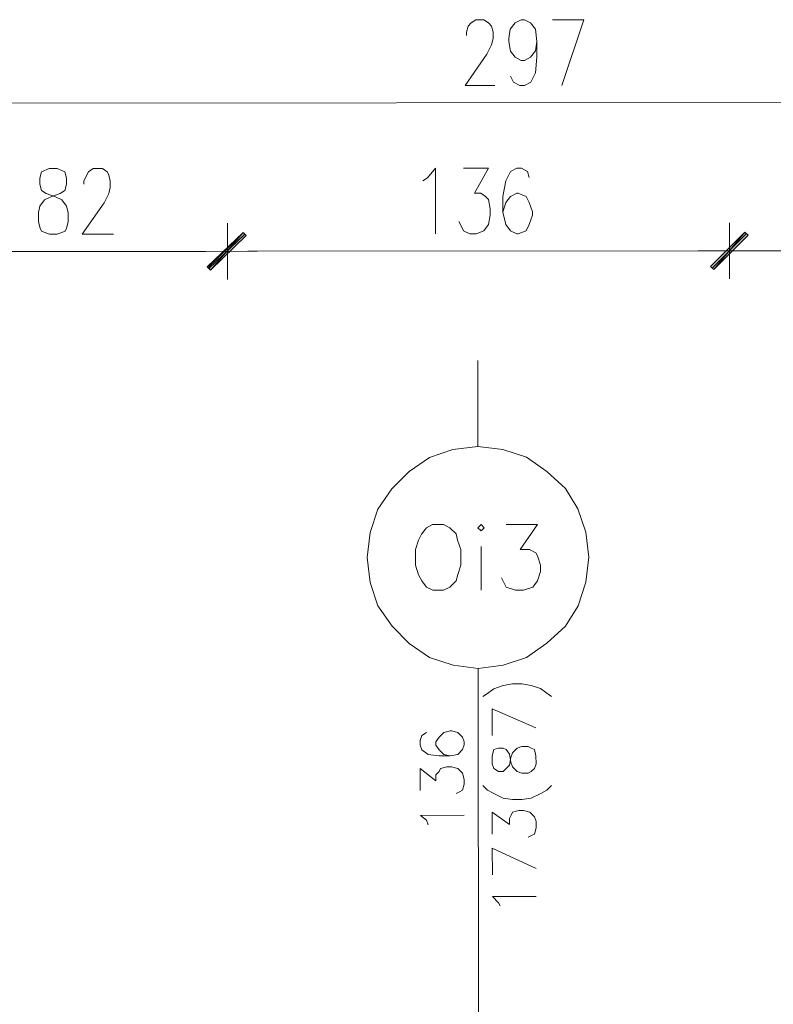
# Model space of a CAD drawing. Header units: inches. Extents: x -5850 to 5646, y 8947 to 13007.
# Tile 350 of 548: x -3442 to -3238, y 12590 to 12856. Entities that reach past the tile are written whole.
import ezdxf

# ---------------------------------------------------------------- set-up
doc = ezdxf.new("R2010")
doc.units = ezdxf.units.IN
doc.header["$MEASUREMENT"] = 0
doc.layers.add('at_Entity', color=7, linetype='Continuous')
doc.layers.add('at_Solid', color=7, linetype='Continuous')

msp = doc.modelspace()

# ---------------------------------------------------------------- hatches: boundary and pattern name
at = {"layer": 'at_Solid', "lineweight": 20}
for points in [[(-3381.18, 12798.75), (-3390.04, 12788.6), (-3390.89, 12789.45)], [(-3390.46, 12789.45), (-3390.04, 12788.6), (-3381.18, 12798.75)], [(-3380.34, 12797.91), (-3381.18, 12798.75), (-3390.04, 12788.6)], [(-3390.04, 12788.6), (-3381.18, 12798.75), (-3380.34, 12797.91)], [(-3245.59, 12798.87), (-3254.03, 12788.73), (-3254.88, 12789.57)], [(-3254.88, 12789.57), (-3254.03, 12788.73), (-3245.59, 12798.87)], [(-3244.75, 12798.03), (-3245.59, 12798.87), (-3254.03, 12788.73)], [(-3254.03, 12788.73), (-3245.59, 12798.87), (-3244.75, 12798.03)]]:
    msp.add_hatch(color=7, dxfattribs=at).paths.add_polyline_path(points)

# ---------------------------------------------------------------- linework, layer by layer
at = {"layer": 'at_Entity', "color": 7, "lineweight": 20}
for p, q in [((-3319.56, 12855.41), (-3318.3, 12856.25)), ((-3318.3, 12856.25), (-3316.18, 12856.26)), ((-3316.18, 12856.26), (-3314.91, 12855.41)), ((-3307.73, 12855.42), (-3306.05, 12856.26)), ((-3306.05, 12856.26), (-3305.2, 12856.27)), ((-3305.2, 12856.27), (-3303.51, 12855.42)), ((-3297.6, 12856.27), (-3289.15, 12856.28)), ((-3289.15, 12856.28), (-3295.04, 12838.53)), ((-3320.83, 12852.87), (-3320.4, 12854.56)), ((-3320.4, 12854.56), (-3319.56, 12855.41)), ((-3314.91, 12855.41), (-3314.07, 12854.57)), ((-3314.07, 12854.57), (-3313.65, 12852.88)), ((-3309.42, 12851.19), (-3309, 12853.72)), ((-3309, 12853.72), (-3307.73, 12855.42)), ((-3303.51, 12855.42), (-3302.24, 12853.73)), ((-3302.24, 12853.73), (-3301.81, 12850.36)), ((-3320.83, 12852.02), (-3320.83, 12852.87)), ((-3313.65, 12851.19), (-3314.06, 12849.5)), ((-3313.65, 12852.88), (-3313.65, 12851.19)), ((-3309.42, 12850.35), (-3309.42, 12851.19)), ((-3314.06, 12849.5), (-3315.33, 12846.96)), ((-3308.99, 12847.81), (-3309.42, 12850.35)), ((-3301.81, 12850.36), (-3302.24, 12847.82)), ((-3301.81, 12850.36), (-3301.81, 12846.13)), ((-3315.33, 12846.96), (-3321.24, 12838.51)), ((-3307.73, 12846.13), (-3308.99, 12847.81)), ((-3306.04, 12845.28), (-3307.73, 12846.13)), ((-3305.19, 12845.29), (-3306.04, 12845.28)), ((-3303.51, 12846.13), (-3305.19, 12845.29)), ((-3302.24, 12847.82), (-3303.51, 12846.13)), ((-3301.81, 12846.13), (-3302.23, 12841.9)), ((-3308.14, 12839.37), (-3308.99, 12841.06)), ((-3302.23, 12841.9), (-3303.5, 12839.37)), ((-3321.24, 12838.51), (-3313.21, 12838.51)), ((-3306.45, 12838.52), (-3308.14, 12839.37)), ((-3305.18, 12838.52), (-3306.45, 12838.52)), ((-3303.5, 12839.37), (-3305.18, 12838.52)), ((-3447.95, 12833.75), (-3162.83, 12834)), ((-3433.58, 12816.02), (-3435.69, 12815.17)), ((-3431.46, 12816.02), (-3433.58, 12816.02)), ((-3429.35, 12815.18), (-3431.46, 12816.02)), ((-3423.01, 12815.18), (-3421.75, 12816.03)), ((-3421.75, 12816.03), (-3419.21, 12816.04)), ((-3419.21, 12816.04), (-3417.94, 12815.19)), ((-3331.35, 12813.58), (-3329.24, 12816.12)), ((-3329.24, 12816.12), (-3329.23, 12798.37)), ((-3321.64, 12816.12), (-3314.88, 12816.13)), ((-3314.88, 12816.13), (-3318.68, 12809.37)), ((-3307.28, 12816.14), (-3308.96, 12815.29)), ((-3306.01, 12816.14), (-3307.28, 12816.14)), ((-3304.32, 12815.29), (-3306.01, 12816.14)), ((-3435.69, 12815.17), (-3436.11, 12813.48)), ((-3436.11, 12813.48), (-3436.1, 12811.79)), ((-3428.92, 12813.49), (-3429.35, 12815.18)), ((-3428.92, 12811.8), (-3428.92, 12813.49)), ((-3424.28, 12812.65), (-3423.44, 12814.34)), ((-3423.44, 12814.34), (-3423.01, 12815.18)), ((-3417.94, 12815.19), (-3417.52, 12814.35)), ((-3417.52, 12814.35), (-3417.09, 12812.66)), ((-3332.62, 12812.73), (-3331.35, 12813.58)), ((-3308.96, 12815.29), (-3310.23, 12812.75)), ((-3303.89, 12813.6), (-3304.32, 12815.29)), ((-3436.1, 12811.79), (-3435.68, 12810.1)), ((-3429.34, 12810.11), (-3428.92, 12811.8)), ((-3424.28, 12811.8), (-3424.28, 12812.65)), ((-3417.09, 12810.97), (-3417.52, 12809.28)), ((-3417.09, 12812.66), (-3417.09, 12810.97)), ((-3310.23, 12812.75), (-3311.07, 12808.53)), ((-3435.68, 12810.1), (-3434.41, 12809.26)), ((-3434.83, 12807.57), (-3433.15, 12808.42)), ((-3434.41, 12809.26), (-3431.88, 12808.42)), ((-3433.15, 12808.42), (-3430.61, 12809.27)), ((-3431.88, 12808.42), (-3430.19, 12807.58)), ((-3430.61, 12809.27), (-3429.34, 12810.11)), ((-3417.52, 12809.28), (-3418.78, 12806.74)), ((-3318.68, 12809.37), (-3316.98, 12809.37)), ((-3316.98, 12809.37), (-3315.72, 12808.52)), ((-3315.72, 12808.52), (-3314.87, 12807.68)), ((-3311.07, 12808.53), (-3311.07, 12804.3)), ((-3308.96, 12808.53), (-3310.22, 12806.84)), ((-3307.27, 12809.38), (-3308.96, 12808.53)), ((-3306.85, 12809.38), (-3307.27, 12809.38)), ((-3304.74, 12808.53), (-3306.85, 12809.38)), ((-3303.89, 12806.84), (-3304.74, 12808.53)), ((-3436.52, 12804.19), (-3436.1, 12805.88)), ((-3436.1, 12805.88), (-3434.83, 12807.57)), ((-3430.19, 12807.58), (-3428.92, 12805.89)), ((-3428.92, 12805.89), (-3428.5, 12804.2)), ((-3418.78, 12806.74), (-3424.69, 12798.29)), ((-3314.87, 12807.68), (-3314.45, 12805.14)), ((-3310.22, 12806.84), (-3311.07, 12804.3)), ((-3303.04, 12804.31), (-3303.89, 12806.84)), ((-3436.52, 12801.66), (-3436.52, 12804.19)), ((-3428.5, 12804.2), (-3428.49, 12801.66)), ((-3314.45, 12803.45), (-3314.86, 12800.92)), ((-3314.45, 12805.14), (-3314.45, 12803.45)), ((-3311.07, 12804.3), (-3310.22, 12800.93)), ((-3303.88, 12800.93), (-3303.04, 12803.46)), ((-3303.04, 12803.46), (-3303.04, 12804.31)), ((-3436.09, 12799.97), (-3436.52, 12801.66)), ((-3428.49, 12801.66), (-3428.91, 12799.97)), ((-3385.41, 12801.28), (-3385.39, 12786.08)), ((-3385.39, 12786.08), (-3385.41, 12801.28)), ((-3322.04, 12800.07), (-3322.89, 12801.76)), ((-3321.63, 12799.23), (-3322.04, 12800.07)), ((-3314.86, 12800.92), (-3316.13, 12799.23)), ((-3310.22, 12800.93), (-3308.95, 12799.24)), ((-3304.73, 12799.24), (-3303.88, 12800.93)), ((-3249.82, 12801.4), (-3249.81, 12786.2)), ((-3249.81, 12786.2), (-3249.82, 12801.4)), ((-3435.67, 12799.12), (-3436.09, 12799.97)), ((-3433.56, 12798.28), (-3435.67, 12799.12)), ((-3431.45, 12798.28), (-3433.56, 12798.28)), ((-3429.33, 12799.13), (-3431.45, 12798.28)), ((-3428.91, 12799.97), (-3429.33, 12799.13)), ((-3424.69, 12798.29), (-3416.24, 12798.29)), ((-3390.89, 12789.45), (-3381.18, 12798.75)), ((-3381.18, 12798.75), (-3390.46, 12789.45)), ((-3390.46, 12789.03), (-3380.76, 12798.33)), ((-3380.76, 12798.33), (-3390.46, 12789.03)), ((-3381.18, 12798.75), (-3390.04, 12788.6)), ((-3381.18, 12798.75), (-3390.04, 12788.6)), ((-3390.04, 12788.6), (-3381.18, 12798.75)), ((-3390.04, 12788.6), (-3381.18, 12798.75)), ((-3390.04, 12788.6), (-3380.34, 12797.91)), ((-3380.34, 12797.91), (-3390.04, 12788.6)), ((-3380.34, 12797.91), (-3381.18, 12798.75)), ((-3381.18, 12798.75), (-3380.34, 12797.91)), ((-3319.93, 12798.38), (-3321.63, 12799.23)), ((-3318.25, 12798.38), (-3319.93, 12798.38)), ((-3316.13, 12799.23), (-3318.25, 12798.38)), ((-3308.95, 12799.24), (-3307.26, 12798.39)), ((-3307.26, 12798.39), (-3306.84, 12798.39)), ((-3306.84, 12798.39), (-3304.73, 12799.24)), ((-3254.88, 12789.57), (-3245.59, 12798.87)), ((-3245.59, 12798.87), (-3254.88, 12789.57)), ((-3254.45, 12789.15), (-3245.17, 12798.45)), ((-3245.17, 12798.45), (-3254.45, 12789.15)), ((-3245.59, 12798.87), (-3254.03, 12788.73)), ((-3245.59, 12798.87), (-3254.03, 12788.73)), ((-3254.03, 12788.73), (-3245.59, 12798.87)), ((-3254.03, 12788.73), (-3245.59, 12798.87)), ((-3254.03, 12788.73), (-3244.75, 12798.03)), ((-3244.75, 12798.03), (-3254.03, 12788.73)), ((-3244.75, 12798.03), (-3245.59, 12798.87)), ((-3245.59, 12798.87), (-3244.75, 12798.03)), ((-3461.86, 12793.61), (-3391.31, 12793.67)), ((-3393.85, 12793.67), (-3377.37, 12793.68)), ((-3377.37, 12793.68), (-3393.85, 12793.67)), ((-3379.91, 12793.68), (-3255.3, 12793.79)), ((-3258.26, 12793.79), (-3241.78, 12793.8)), ((-3241.78, 12793.8), (-3258.26, 12793.79)), ((-3244.32, 12793.8), (-3094.79, 12793.94)), ((-3390.04, 12788.6), (-3390.89, 12789.45)), ((-3390.46, 12789.45), (-3390.04, 12788.6)), ((-3254.03, 12788.73), (-3254.88, 12789.57)), ((-3254.88, 12789.57), (-3254.03, 12788.73)), ((-3317.77, 12740.94), (-3317.79, 12764.17)), ((-3324.53, 12740.09), (-3330.86, 12737.97)), ((-3317.77, 12740.94), (-3324.53, 12740.09)), ((-3311.01, 12740.1), (-3317.77, 12740.94)), ((-3304.67, 12738), (-3311.01, 12740.1)), ((-3330.86, 12737.97), (-3336.35, 12734.16)), ((-3299.18, 12734.2), (-3304.67, 12738)), ((-3336.35, 12734.16), (-3340.99, 12729.51)), ((-3294.11, 12729.55), (-3299.18, 12734.2)), ((-3340.99, 12729.51), (-3344.79, 12724.02)), ((-3290.72, 12724.07), (-3294.11, 12729.55)), ((-3344.79, 12724.02), (-3346.9, 12717.68)), ((-3288.6, 12717.73), (-3290.72, 12724.07)), ((-3346.9, 12717.68), (-3347.73, 12710.92)), ((-3331.69, 12718.96), (-3332.96, 12717.27)), ((-3330, 12719.81), (-3331.69, 12718.96)), ((-3327.04, 12719.81), (-3330, 12719.81)), ((-3325.35, 12718.97), (-3327.04, 12719.81)), ((-3323.66, 12717.28), (-3325.35, 12718.97)), ((-3316.9, 12719.82), (-3317.75, 12718.97)), ((-3317.75, 12718.97), (-3316.9, 12718.13)), ((-3316.06, 12718.98), (-3316.9, 12719.82)), ((-3316.9, 12718.13), (-3316.06, 12718.98)), ((-3310.15, 12719.82), (-3301.7, 12719.83)), ((-3301.7, 12719.83), (-3306.34, 12713.07)), ((-3287.75, 12710.98), (-3288.6, 12717.73)), ((-3333.8, 12715.58), (-3334.64, 12713.05)), ((-3332.96, 12717.27), (-3333.8, 12715.58)), ((-3323.24, 12715.59), (-3323.66, 12717.28)), ((-3322.39, 12713.06), (-3323.24, 12715.59)), ((-3334.64, 12713.05), (-3334.64, 12708.82)), ((-3322.39, 12708.83), (-3322.39, 12713.06)), ((-3316.9, 12713.91), (-3316.89, 12702.08)), ((-3306.34, 12713.07), (-3303.8, 12713.08)), ((-3303.8, 12713.08), (-3302.11, 12712.23)), ((-3302.11, 12712.23), (-3301.69, 12711.38)), ((-3347.73, 12710.92), (-3346.89, 12704.16)), ((-3301.69, 12711.38), (-3300.85, 12708.85)), ((-3288.59, 12704.22), (-3287.75, 12710.98)), ((-3334.64, 12708.82), (-3333.79, 12706.28)), ((-3323.23, 12706.29), (-3322.39, 12708.83)), ((-3300.84, 12707.16), (-3301.68, 12704.62)), ((-3300.85, 12708.85), (-3300.84, 12707.16)), ((-3333.79, 12706.28), (-3332.95, 12704.6)), ((-3332.95, 12704.6), (-3331.68, 12702.91)), ((-3325.34, 12702.92), (-3323.65, 12704.6)), ((-3323.65, 12704.6), (-3323.23, 12706.29)), ((-3310.56, 12703.77), (-3311.4, 12705.46)), ((-3301.68, 12704.62), (-3302.95, 12702.94)), ((-3346.89, 12704.16), (-3344.77, 12697.83)), ((-3331.68, 12702.91), (-3329.98, 12702.07)), ((-3329.98, 12702.07), (-3327.03, 12702.07)), ((-3327.03, 12702.07), (-3325.34, 12702.92)), ((-3310.13, 12702.93), (-3310.56, 12703.77)), ((-3307.6, 12702.09), (-3310.13, 12702.93)), ((-3305.48, 12702.09), (-3307.6, 12702.09)), ((-3302.95, 12702.94), (-3305.48, 12702.09)), ((-3290.7, 12697.88), (-3288.59, 12704.22)), ((-3344.77, 12697.83), (-3340.96, 12692.34)), ((-3294.07, 12692.38), (-3290.7, 12697.88)), ((-3340.96, 12692.34), (-3336.31, 12687.7)), ((-3299.14, 12687.73), (-3294.07, 12692.38)), ((-3336.31, 12687.7), (-3330.81, 12683.9)), ((-3304.63, 12683.93), (-3299.14, 12687.73)), ((-3330.81, 12683.9), (-3324.48, 12681.8)), ((-3310.96, 12681.81), (-3304.63, 12683.93)), ((-3324.48, 12681.8), (-3317.72, 12680.96)), ((-3317.72, 12680.96), (-3310.96, 12681.81)), ((-3317.58, 12529.74), (-3317.72, 12680.96)), ((-3315.17, 12674.2), (-3313.49, 12675.47)), ((-3313.49, 12675.47), (-3310.95, 12676.31)), ((-3310.95, 12676.31), (-3308.42, 12676.74)), ((-3308.42, 12676.74), (-3305.89, 12676.74)), ((-3305.89, 12676.74), (-3303.35, 12676.32)), ((-3303.35, 12676.32), (-3300.82, 12675.48)), ((-3300.82, 12675.48), (-3299.12, 12674.22)), ((-3316.44, 12673.35), (-3315.17, 12674.2)), ((-3299.12, 12674.22), (-3297.86, 12673.37)), ((-3313.9, 12662.8), (-3313.9, 12669.98)), ((-3313.9, 12669.98), (-3302.07, 12664.92)), ((-3332.91, 12662.78), (-3333.33, 12661.51)), ((-3331.64, 12663.63), (-3332.91, 12662.78)), ((-3328.26, 12662.36), (-3329.1, 12661.09)), ((-3326.99, 12663.63), (-3328.26, 12662.36)), ((-3325.3, 12664.06), (-3326.99, 12663.63)), ((-3324.88, 12664.06), (-3325.3, 12664.06)), ((-3323.19, 12663.63), (-3324.88, 12664.06)), ((-3321.92, 12662.37), (-3323.19, 12663.63)), ((-3321.5, 12661.1), (-3321.92, 12662.37)), ((-3333.33, 12661.51), (-3333.33, 12660.25)), ((-3333.33, 12660.25), (-3332.9, 12658.98)), ((-3329.1, 12661.09), (-3329.1, 12660.25)), ((-3329.1, 12660.25), (-3328.26, 12658.98)), ((-3321.92, 12658.99), (-3321.5, 12660.26)), ((-3321.5, 12660.26), (-3321.5, 12661.1)), ((-3312.21, 12659.42), (-3313.48, 12659)), ((-3310.94, 12659.42), (-3312.21, 12659.42)), ((-3310.09, 12659), (-3310.94, 12659.42)), ((-3308.41, 12658.15), (-3307.14, 12659.43)), ((-3307.14, 12659.43), (-3305.87, 12659.85)), ((-3305.87, 12659.85), (-3304.18, 12659.85)), ((-3304.18, 12659.85), (-3303.34, 12659.43)), ((-3303.34, 12659.43), (-3302.49, 12659.01)), ((-3302.49, 12659.01), (-3302.07, 12657.32)), ((-3332.9, 12658.98), (-3331.21, 12657.72)), ((-3331.21, 12657.72), (-3328.26, 12657.3)), ((-3328.26, 12658.98), (-3326.99, 12657.72)), ((-3328.26, 12657.3), (-3325.3, 12657.3)), ((-3326.99, 12657.72), (-3325.3, 12657.3)), ((-3325.3, 12657.3), (-3323.19, 12657.72)), ((-3323.19, 12657.72), (-3321.92, 12658.99)), ((-3313.48, 12659), (-3313.89, 12657.31)), ((-3313.89, 12657.31), (-3313.89, 12655.19)), ((-3309.25, 12657.74), (-3310.09, 12659)), ((-3308.82, 12655.62), (-3309.25, 12657.74)), ((-3309.25, 12654.77), (-3308.82, 12656.89)), ((-3308.82, 12656.89), (-3308.41, 12658.15)), ((-3302.07, 12657.32), (-3302.06, 12655.2)), ((-3333.32, 12647.99), (-3333.32, 12653.91)), ((-3333.32, 12653.91), (-3329.09, 12650.54)), ((-3328.25, 12653.07), (-3327.83, 12653.92)), ((-3327.83, 12653.92), (-3326.14, 12654.34)), ((-3326.14, 12654.34), (-3324.87, 12654.34)), ((-3324.87, 12654.34), (-3323.19, 12653.92)), ((-3323.19, 12653.92), (-3321.91, 12652.66)), ((-3313.89, 12655.19), (-3313.47, 12653.93)), ((-3313.47, 12653.93), (-3312.2, 12653.08)), ((-3310.93, 12653.08), (-3310.09, 12653.93)), ((-3310.09, 12653.93), (-3309.25, 12654.77)), ((-3308.4, 12654.36), (-3308.82, 12655.62)), ((-3307.13, 12653.09), (-3308.4, 12654.36)), ((-3302.49, 12653.94), (-3303.33, 12653.09)), ((-3302.06, 12655.2), (-3302.49, 12653.94)), ((-3329.1, 12652.23), (-3328.25, 12653.07)), ((-3329.09, 12650.54), (-3329.1, 12652.23)), ((-3321.91, 12652.66), (-3321.49, 12650.96)), ((-3312.2, 12653.08), (-3310.93, 12653.08)), ((-3305.86, 12652.67), (-3307.13, 12653.09)), ((-3304.17, 12652.67), (-3305.86, 12652.67)), ((-3303.33, 12653.09), (-3304.17, 12652.67)), ((-3321.49, 12649.69), (-3321.91, 12648)), ((-3321.49, 12650.96), (-3321.49, 12649.69)), ((-3316.42, 12649.28), (-3315.15, 12648.01)), ((-3299.1, 12648.03), (-3297.84, 12649.3)), ((-3322.76, 12647.59), (-3323.6, 12647.16)), ((-3321.91, 12648), (-3322.76, 12647.59)), ((-3315.15, 12648.01), (-3313.47, 12647.17)), ((-3313.47, 12647.17), (-3310.93, 12645.9)), ((-3310.93, 12645.9), (-3308.4, 12645.49)), ((-3305.86, 12645.49), (-3303.33, 12645.91)), ((-3303.33, 12645.91), (-3300.79, 12647.18)), ((-3300.79, 12647.18), (-3299.1, 12648.03)), ((-3308.4, 12645.49), (-3305.86, 12645.49)), ((-3333.31, 12641.24), (-3321.48, 12641.25)), ((-3331.62, 12639.97), (-3333.31, 12641.24)), ((-3313.87, 12636.18), (-3313.88, 12642.1)), ((-3313.88, 12642.1), (-3309.23, 12638.73)), ((-3309.23, 12640.42), (-3308.81, 12641.26)), ((-3309.23, 12638.73), (-3309.23, 12640.42)), ((-3308.81, 12641.26), (-3308.39, 12642.11)), ((-3308.39, 12642.11), (-3306.7, 12642.53)), ((-3306.7, 12642.53), (-3305.43, 12642.53)), ((-3305.43, 12642.53), (-3303.74, 12642.11)), ((-3303.74, 12642.11), (-3302.47, 12640.84)), ((-3302.47, 12640.84), (-3302.05, 12639.58)), ((-3331.2, 12638.71), (-3331.62, 12639.97)), ((-3302.05, 12637.88), (-3302.47, 12636.19)), ((-3302.05, 12639.58), (-3302.05, 12637.88)), ((-3303.32, 12635.78), (-3304.16, 12635.35)), ((-3302.47, 12636.19), (-3303.32, 12635.78)), ((-3313.86, 12625.2), (-3313.87, 12632.39)), ((-3313.87, 12632.39), (-3302.04, 12626.9)), ((-3313.86, 12619.29), (-3302.03, 12619.3)), ((-3312.17, 12617.6), (-3313.86, 12619.29)), ((-3311.74, 12616.76), (-3312.17, 12617.6))]:
    msp.add_line(p, q, dxfattribs=at)

doc.saveas('drawing.dxf')
